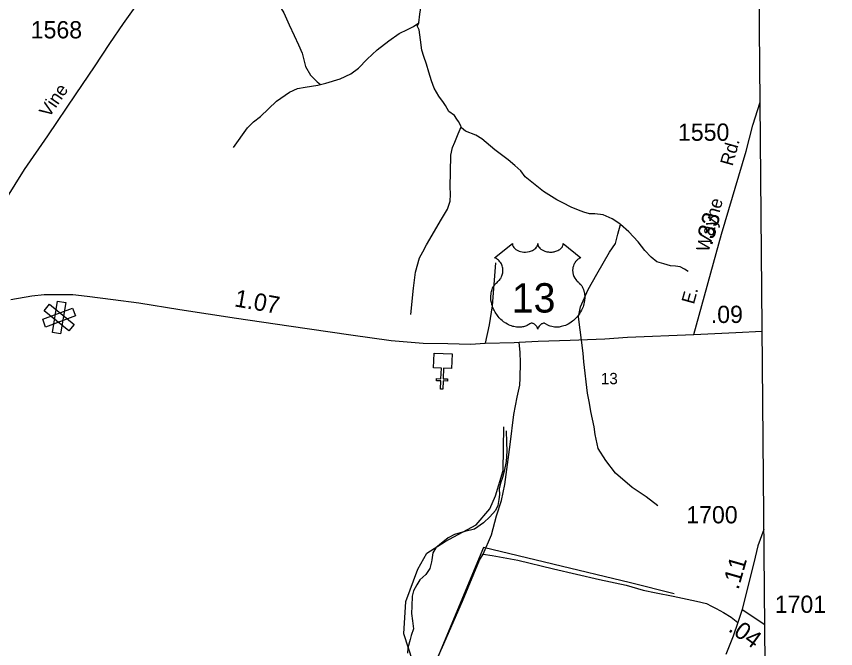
# Model space of a CAD drawing. Extents: x 2206922 to 2357709, y 510027 to 673830.
# Drawn here: x 2344003 to 2349933, y 615129 to 619709 of the extents above; entities that cross this region are included whole.
import ezdxf

# ---------------------------------------------------------------- set-up
doc = ezdxf.new("R2010")
doc.units = 0
for name, color, linetype in [('Exist Boundary Political CountyLine', 7, 'Continuous'), ('Exist Cultural Church CELL', 7, 'Continuous'), ('Exist Cultural Hospital CELL', 7, 'Continuous'), ('Exist Hydrographic Creek Single Shore', 7, 'Continuous'), ('Exist Hydrographic Misc Water Feature', 7, 'Continuous'), ('Exist Road Non-System Type 51', 7, 'Continuous'), ('Exist Road Primary US Attributed', 7, 'Continuous'), ('Exist Road Primary US Label', 7, 'Continuous'), ('Exist Road Primary US Mileage Tenths English Label', 7, 'Continuous'), ('Exist Road Primary US Shield CELL', 7, 'Continuous'), ('Exist Road Primary US Shield Number Label', 7, 'Continuous'), ('Exist Road Secondary Mileage Hundredths English Label', 7, 'Continuous'), ('Exist Road Secondary Type 51 Attributed', 7, 'Continuous'), ('Exist Road Secondary Type 51 Label', 7, 'Continuous'), ('Exist Road Secondary Type 51 Number Label', 7, 'Continuous')]:
    doc.layers.add(name, color=color, linetype=linetype)

msp = doc.modelspace()

# ---------------------------------------------------------------- linework, layer by layer
at = {"layer": 'Exist Boundary Political CountyLine'}
msp.add_lwpolyline([(2349432.8, 613926.7), (2349305.7, 628042), (2349929.8, 638442.3), (2349895.9, 645815.6), (2349932.6, 654977.1)], dxfattribs=at)
at = {"layer": 'Exist Cultural Church CELL'}
msp.add_lwpolyline([(2347152, 617157.4), (2347095.1, 617159.7), (2347091.9, 617083.6), (2347123.9, 617082.3), (2347123.2, 617066.3), (2347091.2, 617067.7), (2347088.7, 617007.6), (2347072.7, 617008.3), (2347075.2, 617068.4), (2347043.3, 617069.7), (2347043.9, 617085.7), (2347075.9, 617084.3), (2347079.1, 617160.4), (2347021.5, 617162.9), (2347026, 617269.3), (2347156.5, 617263.8)], close=True, dxfattribs=at)
at = {"layer": 'Exist Cultural Hospital CELL'}
for points in [[(2344214.6, 617458), (2344193.3, 617514.9), (2344409.5, 617596), (2344430.9, 617539.1)], [(2344420.6, 617477.1), (2344381.9, 617430.1), (2344203.6, 617576.9), (2344242.2, 617623.8)], [(2344323.1, 617408.1), (2344263.1, 617418.1), (2344301, 617645.9), (2344361, 617635.9)]]:
    msp.add_lwpolyline(points, close=True, dxfattribs=at)
at = {"layer": 'Exist Hydrographic Creek Single Shore'}
msp.add_lwpolyline([(2346902.7, 614938.9), (2346807.6, 615237), (2346820.7, 615470.6), (2346909.7, 615703.9), (2346974.7, 615821.4), (2347107.6, 615905.6), (2347330.6, 616026.2), (2347429.7, 616141.7), (2347469.7, 616235.3), (2347525.7, 616418), (2347530.6, 616736.5)], dxfattribs=at)
at = {"layer": 'Exist Hydrographic Misc Water Feature'}
msp.add_line((2346915.8, 619662.5), (2346904.1, 619640.3), dxfattribs=at)
for points in [[(2346915.8, 619662.5), (2346923.2, 619724.2), (2346940, 619830.4), (2346953.1, 619886.4), (2346979.8, 620011), (2347010.8, 620097.1), (2347056.9, 620211.9), (2347177.9, 620460.9), (2347225, 620519.5), (2347269.3, 620550.2), (2347302.8, 620560.6), (2347350.9, 620571.2), (2347386.4, 620577.6), (2347434.4, 620597.9), (2347531.8, 620659.1), (2347541.6, 620665.3)], [(2345351.1, 620263.2), (2345462.2, 620192.5), (2345609.4, 620096.2), (2345681.8, 620041.1), (2345724.3, 620007.9), (2345806.7, 619946.9), (2345847.7, 619901.4), (2345871.9, 619865.7), (2345888.7, 619815.8), (2345939.4, 619734.3), (2345978.3, 619649), (2346013.4, 619571.5), (2346044.4, 619502), (2346070.8, 619442), (2346096.2, 619346.5), (2346130.7, 619283), (2346179.3, 619235.5), (2346203.3, 619216.1)], [(2346203.3, 619216.1), (2346243.3, 619224.2), (2346345.4, 619257.5), (2346424.7, 619292.7), (2346478.2, 619333.3), (2346542.8, 619399.8), (2346614.2, 619466.5), (2346697.9, 619531.8), (2346774.5, 619584.8), (2346834.6, 619613.5), (2346876, 619635.6), (2346915.8, 619662.5)], [(2347222.6, 618908.2), (2347220.7, 618914.2), (2347216.4, 618920.1), (2347204.1, 618947.9), (2347192, 618964), (2347173.8, 618989.8), (2347133.6, 619019.4), (2347109, 619062.9), (2347094.8, 619084.8), (2347060.2, 619132.2), (2347027.6, 619189.8), (2347006.9, 619241.6), (2346988.2, 619305.3), (2346971.4, 619362.9), (2346952.7, 619418.9), (2346938.2, 619464.4), (2346927.5, 619540.3), (2346918.5, 619612.2), (2346904.1, 619640.3)], [(2345573.4, 618758.5), (2345675.5, 618901.7), (2345719.1, 618944.2), (2345768.8, 618984.6), (2345885, 619094), (2345980.4, 619161.2), (2346036.4, 619186), (2346093.8, 619196.4), (2346185.6, 619211.8), (2346203.3, 619216.1)], [(2346857.4, 617548.6), (2346877.1, 617740.7), (2346891.8, 617856.9), (2346920.1, 617959), (2346943.7, 618003.2), (2346970.8, 618053.5), (2347079, 618238.8), (2347124.2, 618311.5), (2347141.6, 618369.7), (2347144.7, 618419.6), (2347142, 618477.5), (2347145.1, 618579.7), (2347147.3, 618703.4), (2347158.8, 618759.7), (2347176.2, 618797.6), (2347199.4, 618857.8), (2347222.6, 618908.2)], [(2348374.8, 618202.5), (2348364.5, 618210.5), (2348316.1, 618241.7), (2348250.1, 618270.7), (2348189.6, 618278.2), (2348150, 618279.7), (2348109.8, 618291), (2348071.7, 618304.9), (2348017.4, 618328), (2347959.3, 618357.4), (2347914.6, 618380.8), (2347817.9, 618439.5), (2347684.8, 618546), (2347654.6, 618589.8), (2347611.8, 618629.1), (2347563.4, 618670.4), (2347523.4, 618698), (2347466.8, 618743.4), (2347371.9, 618822.1), (2347327.8, 618847.4), (2347253.1, 618876.5), (2347225, 618902.2), (2347222.6, 618908.2)], [(2348646.9, 616162.6), (2348560.3, 616227.6), (2348459.7, 616296.3), (2348338.5, 616400.9), (2348269.4, 616492), (2348214.2, 616579.3), (2348193.1, 616679), (2348184.3, 616736.7), (2348160.9, 616846.5), (2348158.9, 616864.2), (2348148.2, 616918.2), (2348137.3, 616980.2), (2348111.1, 617207.6), (2348106, 617269.6), (2348070.9, 617533.2), (2348086.3, 617605.1), (2348140.6, 617730), (2348205.2, 617840.7), (2348297.1, 617999.7), (2348338.5, 618064), (2348355.9, 618130.3), (2348374.8, 618202.5)], [(2348864.6, 617860.3), (2348838.4, 617878.1), (2348806.4, 617895.8), (2348774.4, 617899.5), (2348736.3, 617902.8), (2348690.1, 617916.6), (2348637.9, 617929.7), (2348597.9, 617965.4), (2348552.6, 618012.7), (2348504.2, 618076), (2348435.1, 618149.2), (2348374.8, 618202.5)], [(2347548.8, 616705.4), (2347550.1, 616625.3), (2347553.1, 616559.1), (2347548, 616485.3), (2347532.4, 616415), (2347520.9, 616368.9), (2347507.6, 616326.7), (2347498, 616286.8), (2347498.6, 616244.9), (2347495.3, 616208.9), (2347487.5, 616164.7), (2347469.9, 616128.4), (2347430.7, 616084), (2347385, 616039.8), (2347319.8, 615994.8), (2347249.9, 615976.2), (2347174.6, 615955), (2347128.9, 615930.3), (2347065.5, 615881.8), (2347039.7, 615859.3), (2347017.9, 615823.2), (2347010.6, 615771.3), (2347006.9, 615757.2), (2347003.2, 615737.1), (2346995.6, 615709), (2346966.1, 615666.8), (2346924.2, 615628.1), (2346900.9, 615591.9), (2346877.3, 615547.5), (2346868.1, 615509.6), (2346864.6, 615435.5), (2346863.1, 615383.4), (2346869.9, 615329.7), (2346876.5, 615271.9), (2346861.3, 615223.5), (2346853.7, 615195.5), (2346836.3, 615135.2), (2346834.8, 615095.3)], [(2348764.8, 615524.5), (2348447.8, 615604.5), (2347884.7, 615739.6), (2347383.6, 615861.6), (2347088.1, 615148.5), (2346963.4, 614849.2)]]:
    msp.add_lwpolyline(points, dxfattribs=at)
at = {"layer": 'Exist Road Non-System Type 51'}
for points in [[(2347470.8, 617924.7), (2347445.4, 617611), (2347423.8, 617473.8), (2347396.2, 617341.7)], [(2347381.1, 615812.8), (2347441.7, 615952.5), (2347477.5, 616090.7), (2347514.5, 616201.6), (2347539.1, 616317.5), (2347576.1, 616608.4), (2347603.2, 616825.3), (2347627.8, 616951), (2347647.5, 617037.3), (2347650, 617089.1), (2347652.4, 617202.5), (2347650, 617274), (2347642.7, 617348.8)], [(2347054.8, 615071.9), (2347097.7, 615163.4), (2347232.1, 615472.6), (2347355.7, 615768.4), (2347381.1, 615812.8)], [(2347381.1, 615812.8), (2347446, 615804.4), (2347632.3, 615768.8), (2347889.9, 615705.9), (2348222.8, 615628.4), (2348417.5, 615588.6), (2348538.9, 615553), (2348633.2, 615534.1), (2348756.7, 615509), (2348926.3, 615473.3), (2348997.5, 615454.5), (2349035.2, 615435.6), (2349068.7, 615418.9), (2349121, 615391.6), (2349175.5, 615356), (2349225.7, 615317.3)]]:
    msp.add_lwpolyline(points, dxfattribs=at)
at = {"layer": 'Exist Road Primary US Attributed'}
for points in [[(2343961.8, 617658.1), (2344114.6, 617683.5), (2344202.8, 617695.3), (2344316.4, 617695.3), (2344412.5, 617693.3), (2344514.3, 617681.6), (2344702.4, 617657.1), (2344888.6, 617633.5), (2345186.4, 617586.5), (2345595.8, 617523.8), (2345974, 617466.9), (2346424.6, 617402.2), (2346716.5, 617361), (2346947.7, 617341.4), (2347126, 617339.5), (2347290.6, 617333.6), (2347396.2, 617341.7), (2347605.6, 617346.7), (2347642.7, 617348.8), (2347780.5, 617356.5), (2348012.1, 617363.9), (2348262.6, 617373.2), (2348426, 617386.1), (2348905.5, 617404.1)], [(2348905.5, 617404.1), (2349209.4, 617418.2), (2349401.3, 617428.2)]]:
    msp.add_lwpolyline(points, dxfattribs=at)
at = {"layer": 'Exist Road Primary US Shield CELL'}
msp.add_lwpolyline([(2347592.8, 618062.9), (2347593.2, 618057.6), (2347594.4, 618051.3), (2347595.4, 618048), (2347598.4, 618041.8), (2347603.3, 618034.4), (2347610.1, 618027.2), (2347617.7, 618020.9), (2347622.9, 618017.6), (2347631.7, 618012.9), (2347641.6, 618008.7), (2347652.7, 618005.5), (2347664, 618003.2), (2347676.4, 618001.8), (2347688.6, 618001.6), (2347701.8, 618002.6), (2347716.4, 618005.4), (2347723.2, 618007.2), (2347730.7, 618009.8), (2347737.7, 618012.6), (2347745.4, 618016.7), (2347751.5, 618020.7), (2347756.3, 618024.2), (2347763.2, 618030.7), (2347768.6, 618037.5), (2347770.9, 618041.3), (2347772.8, 618044.9), (2347775.5, 618052.7), (2347776.3, 618056.1), (2347776.8, 618063.2), (2347777.3, 618057.2), (2347777.9, 618053.5), (2347778.9, 618049.9), (2347780.4, 618046), (2347783.1, 618040.5), (2347786.2, 618036), (2347791.9, 618029.2), (2347795.5, 618025.9), (2347798.7, 618023.2), (2347807.5, 618017.2), (2347817.7, 618012), (2347822.7, 618009.8), (2347827.9, 618008), (2347834.4, 618006), (2347841.2, 618004.4), (2347847.8, 618003.3), (2347854.7, 618002.3), (2347861.7, 618001.8), (2347867.4, 618001.6), (2347874.4, 618001.7), (2347880.8, 618002.1), (2347887.4, 618002.8), (2347894.7, 618004.1), (2347900.6, 618005.3), (2347908.3, 618007.4), (2347915.3, 618009.9), (2347921.4, 618012.6), (2347929.4, 618016.7), (2347935.9, 618020.8), (2347940.6, 618024.6), (2347946.2, 618029.7), (2347951.5, 618035.9), (2347954.6, 618040.4), (2347956.8, 618045), (2347958.9, 618049.9), (2347960.1, 618055), (2347960.7, 618059.5), (2347960.9, 618063.4), (2348089.5, 617960.9), (2348086.4, 617959.8), (2348079.4, 617956.3), (2348073.9, 617953.1), (2348065.1, 617946.8), (2348061.3, 617943.4), (2348057.5, 617939.8), (2348054, 617936), (2348050.9, 617932.5), (2348047.2, 617927.3), (2348043.8, 617922.1), (2348040.6, 617916.4), (2348038.2, 617911.5), (2348034.2, 617901.2), (2348032.3, 617894.6), (2348031.1, 617889.1), (2348029.6, 617877.6), (2348029.2, 617872.1), (2348029.2, 617866.7), (2348029.5, 617861), (2348030, 617855.6), (2348031, 617849.9), (2348031.9, 617844.9), (2348033.5, 617838.7), (2348035.8, 617831.6), (2348038.6, 617824.6), (2348044.5, 617813.5), (2348052.1, 617802.1), (2348057.5, 617795.7), (2348062.8, 617790.2), (2348070.7, 617783.5), (2348075, 617779.7), (2348079.9, 617774.8), (2348088, 617765.5), (2348091.3, 617761), (2348094.6, 617756.1), (2348097.6, 617751), (2348100.6, 617745.5), (2348103.1, 617740.8), (2348107.6, 617729.7), (2348110.9, 617719), (2348112.4, 617713.4), (2348114.8, 617700.8), (2348115.7, 617694.6), (2348116.7, 617682.2), (2348116.7, 617667.4), (2348115.6, 617653.2), (2348112.9, 617636.7), (2348110.7, 617626.9), (2348107.4, 617615.4), (2348104.1, 617605.4), (2348098.2, 617590.8), (2348093, 617580.1), (2348086.2, 617567.7), (2348081.6, 617560.1), (2348076.2, 617552.1), (2348069.5, 617542.8), (2348061.6, 617532.9), (2348052.1, 617522.5), (2348044.4, 617514.8), (2348034.4, 617505.9), (2348028.3, 617500.9), (2348019.6, 617494.3), (2348007.8, 617486.4), (2347996.1, 617479.7), (2347986.1, 617474.6), (2347977.3, 617470.8), (2347965.9, 617466.4), (2347947, 617461.2), (2347940, 617459.8), (2347931.8, 617458.5), (2347924.2, 617457.8), (2347916.7, 617457.3), (2347906.7, 617457.3), (2347896.8, 617458.1), (2347887.3, 617459.5), (2347877.5, 617461.5), (2347867.3, 617464.5), (2347858, 617468.2), (2347848.6, 617472.8), (2347832.7, 617482.9), (2347828.1, 617485.3), (2347825.5, 617486), (2347819.3, 617486.3), (2347813.6, 617485.1), (2347807.6, 617482.7), (2347804.1, 617480.8), (2347799.3, 617477.7), (2347795.7, 617474.8), (2347791.3, 617470.6), (2347788.2, 617467.1), (2347785.9, 617464.4), (2347781.4, 617457.3), (2347779.8, 617454), (2347778.2, 617449.6), (2347776.7, 617443.3), (2347774.7, 617451.3), (2347772.3, 617456.6), (2347769.6, 617461.2), (2347766.7, 617465.2), (2347762.3, 617470.4), (2347758.2, 617474.3), (2347753.4, 617478.2), (2347748.2, 617481.3), (2347744.1, 617483.5), (2347740.3, 617484.9), (2347735.6, 617486), (2347731.8, 617486.3), (2347728.7, 617486.3), (2347724.4, 617485.3), (2347718.6, 617481.1), (2347713.1, 617477.3), (2347707.1, 617473.6), (2347700, 617469.8), (2347694.7, 617467.4), (2347688.5, 617464.9), (2347681.2, 617462.5), (2347673.3, 617460.4), (2347665.2, 617458.8), (2347658.1, 617457.7), (2347650.4, 617457), (2347643.5, 617456.8), (2347636.3, 617456.9), (2347629.5, 617457.4), (2347621.7, 617458.1), (2347612, 617459.5), (2347603.9, 617461.4), (2347595.4, 617463.6), (2347586.7, 617466.4), (2347577.3, 617469.9), (2347565.6, 617475), (2347557.5, 617479.2), (2347544.7, 617486.6), (2347529.6, 617497), (2347518.3, 617506.2), (2347510, 617513.7), (2347497.7, 617526.2), (2347490.6, 617534.3), (2347479.3, 617548.9), (2347472.1, 617559.5), (2347467.4, 617567.2), (2347460.6, 617579.7), (2347456.8, 617587.5), (2347451.9, 617598.9), (2347448.1, 617609.3), (2347444.9, 617619.2), (2347443.2, 617625.5), (2347440.8, 617636.5), (2347439.3, 617644.3), (2347437.8, 617655), (2347437, 617666.4), (2347436.9, 617676.8), (2347437.2, 617685.4), (2347438.2, 617695.5), (2347439.9, 617706.3), (2347441.9, 617715.4), (2347443.8, 617722.1), (2347446.5, 617730.1), (2347450.1, 617739), (2347454.4, 617747.5), (2347458.4, 617754.6), (2347463.5, 617762.2), (2347468.5, 617768.6), (2347475.1, 617775.8), (2347481.9, 617782.3), (2347488.2, 617787.4), (2347495.6, 617794.7), (2347499.5, 617799.1), (2347504.2, 617805.3), (2347507.9, 617811), (2347510.9, 617816.1), (2347514.8, 617823.6), (2347517.1, 617829.2), (2347520.1, 617837.9), (2347521.6, 617843.9), (2347523.1, 617851.8), (2347524.1, 617859.1), (2347524.5, 617868.3), (2347524.2, 617875.9), (2347523.3, 617884.8), (2347521.6, 617893.3), (2347519.6, 617900.8), (2347516.4, 617909.3), (2347513.5, 617915.5), (2347508.5, 617924), (2347503.1, 617931.8), (2347497.4, 617938.2), (2347491.7, 617943.9), (2347486.2, 617948.1), (2347481, 617951.8), (2347474.5, 617955.8), (2347468.2, 617958.9), (2347464.2, 617960.5)], close=True, dxfattribs=at)
at = {"layer": 'Exist Road Secondary Type 51 Attributed'}
for points in [[(2343867.8, 618292), (2344061.9, 618599.8), (2344229.9, 618843.2), (2344435, 619148.8), (2344568, 619343.1), (2344678.6, 619513.3), (2344777.5, 619657.4), (2344873.4, 619792.7)], [(2348905.5, 617404.1), (2349106.3, 618130.2), (2349286.2, 618732.4), (2349333.7, 618921.9), (2349386.3, 619088.5)], [(2349414.2, 615991), (2349369.4, 615872.6), (2349349.3, 615790.3), (2349257.1, 615412.6)], [(2349257.1, 615412.6), (2349225.7, 615317.3), (2349190.1, 615219.8), (2349137.8, 615085.7)], [(2349257.1, 615412.6), (2349420.4, 615303.9)]]:
    msp.add_lwpolyline(points, dxfattribs=at)

# ---------------------------------------------------------------- texts
at = {"layer": 'Exist Road Primary US Label'}
msp.add_text('13', height=82.02, dxfattribs=at).set_placement((2348233.7, 617044.3))
at = {"layer": 'Exist Road Primary US Mileage Tenths English Label'}
for s, rotation, p in [('1.07', 350.0138, (2345575.6, 617609.2)), ('.09', 0.22126, (2349029.4, 617487.4))]:
    msp.add_text(s, height=125, rotation=rotation, dxfattribs=at).set_placement(p)
at = {"layer": 'Exist Road Primary US Shield Number Label'}
msp.add_text('13', height=212.5, dxfattribs=at).set_placement((2347588.6, 617563.6))
at = {"layer": 'Exist Road Secondary Mileage Hundredths English Label'}
for s, rotation, p in [('.33', 74.38693, (2349037.3, 618043.5)), ('.11', 74.0281, (2349228.6, 615550.5)), ('.04', 324.045, (2349149.3, 615260.5))]:
    msp.add_text(s, height=125, rotation=rotation, dxfattribs=at).set_placement(p)
at = {"layer": 'Exist Road Secondary Type 51 Label'}
for s, rotation, p in [('Vine', 55.55654, (2344239, 618970.3)), ('Rd.', 74.38693, (2349186.3, 618620.2)), ('Wayne', 74.38693, (2349012.1, 617996.6)), ('E.', 74.38693, (2348906.4, 617618.7))]:
    msp.add_text(s, height=95, rotation=rotation, dxfattribs=at).set_placement(p)
at = {"layer": 'Exist Road Secondary Type 51 Number Label'}
for s, p in [('1568', (2344106.5, 619549.6)), ('1550', (2348791.5, 618807.8)), ('1700', (2348851.7, 616036.2)), ('1701', (2349492.1, 615387.8))]:
    msp.add_text(s, height=125, dxfattribs=at).set_placement(p)

doc.saveas('drawing.dxf')
